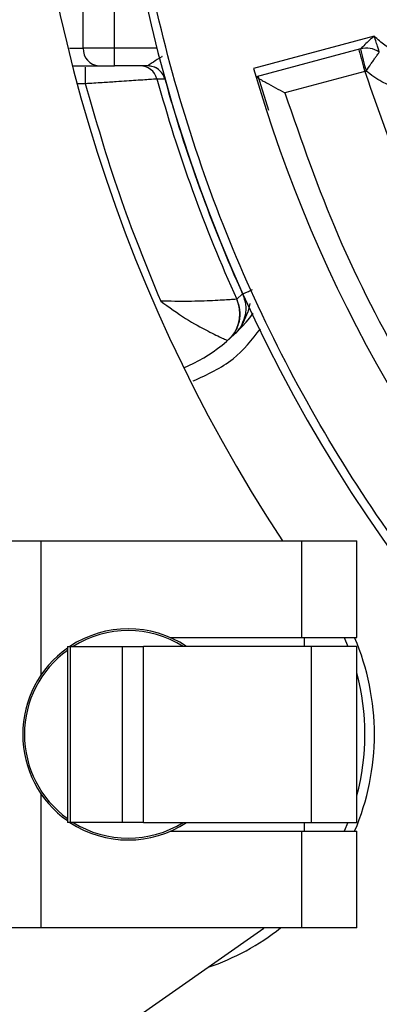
# Model space of a CAD drawing. Header units: inches. Extents: x 170 to 288, y 234 to 248.
# Tile 458 of 480: x 260.1602 to 260.1871, y 244.5971 to 244.6705. Entities that reach past the tile are written whole.
import ezdxf

# ---------------------------------------------------------------- set-up
doc = ezdxf.new("R2010")
doc.units = ezdxf.units.IN
doc.header["$LTSCALE"] = 0.25
doc.header["$MEASUREMENT"] = 0
doc.layers.add('ANNOTATIONS', color=1, linetype='Continuous')
doc.layers.add('STANDARD Z GUIDE MOTOR RH', color=7, linetype='Continuous')
doc.styles.add('ARIAL', font='arial.ttf', dxfattribs={"height": 0.09375})
doc.dimstyles.new('STANDARD$0', dxfattribs={"dimtxt": 0.09375, "dimasz": 0.09375, "dimexe": 0.03125, "dimexo": 0.046875, "dimgap": 0.09, "dimtad": 0, "dimtih": 1, "dimtoh": 1, "dimdec": 4, "dimzin": 0, "dimdsep": 46, "dimtxsty": 'ARIAL', "dimcen": 0.09, "dimadec": 0, "dimazin": 0, "dimtfac": 1, "dimtdec": 4, "dimtofl": 0, "dimtmove": 0, "dimatfit": 1, "dimfxl": 1, "dimtolj": 1, "dimtzin": 0, "dimarcsym": 0})

# ---------------------------------------------------------------- blocks, each defined once
blk = doc.blocks.new('*D45')
at = {"layer": 'ANNOTATIONS', "color": 0, "lineweight": -2, "transparency": 16777216}
for p, q in [((260.782945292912, 245.2238306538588), (261.3812151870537, 245.2238306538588)), ((261.3499651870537, 245.1300806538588), (261.3499651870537, 244.8380630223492)), ((261.3499651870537, 244.2690339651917), (261.3499651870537, 244.5610515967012)), ((259.6662786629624, 244.1752839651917), (261.3812151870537, 244.1752839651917))]:
    blk.add_line(p, q, dxfattribs=at)
at = {"layer": 'ANNOTATIONS', "color": 0, "transparency": 16777216}
for points in [[(261.3343401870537, 245.1300806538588), (261.3655901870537, 245.1300806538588), (261.3499651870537, 245.2238306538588)], [(261.3343401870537, 244.2690339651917), (261.3655901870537, 244.2690339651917), (261.3499651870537, 244.1752839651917)]]:
    blk.add_solid(points, dxfattribs=at)
at = {"layer": 'defpoints', "color": 0, "transparency": 16777216}
for p in [(260.736070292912, 245.2238306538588), (261.3499651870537, 245.2238306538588), (259.6194036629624, 244.1752839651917)]:
    blk.add_point(p, dxfattribs=at)
at = {"layer": 'ANNOTATIONS', "color": 0, "transparency": 16777216, "insert": (261.3499651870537, 244.6995573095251), "char_height": 0.09375, "attachment_point": 5, "style": 'ARIAL'}
blk.add_mtext('\\A1;HEADROOM', dxfattribs=at)

msp = doc.modelspace()

# ---------------------------------------------------------------- linework, layer by layer
at = {"layer": 'STANDARD Z GUIDE MOTOR RH'}
for p, q in [((260.1673276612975, 244.6670792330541), (260.1673276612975, 244.6736409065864)), ((260.1649881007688, 244.6683915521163), (260.1649881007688, 244.6723285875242)), ((260.1867000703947, 244.6692939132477), (260.1776964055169, 244.6668814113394)), ((260.1639585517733, 244.6683915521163), (260.1649881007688, 244.6683915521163)), ((260.1673276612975, 244.6683915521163), (260.1649881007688, 244.6683915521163)), ((260.1704880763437, 244.6683915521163), (260.1673276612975, 244.6683915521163)), ((260.1856789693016, 244.6683410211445), (260.1778801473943, 244.6662512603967)), ((260.1642004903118, 244.6670792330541), (260.1661578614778, 244.6670792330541)), ((260.1651429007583, 244.6669874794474), (260.1651429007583, 244.6657669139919)), ((260.1698048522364, 244.6670792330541), (260.1673276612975, 244.6670792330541)), ((260.170208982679, 244.6670147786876), (260.1698048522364, 244.6670792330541)), ((260.1859928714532, 244.6666588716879), (260.1800256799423, 244.6650599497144)), ((260.1859928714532, 244.6666588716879), (260.1860945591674, 244.6666848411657)), ((260.1704861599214, 244.6661160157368), (260.1710692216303, 244.6661177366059)), ((260.1788263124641, 244.6637542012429), (260.1780490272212, 244.6662965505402)), ((260.1645279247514, 244.6657669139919), (260.1651429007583, 244.6657669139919)), ((260.1764420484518, 244.6496685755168), (260.1768817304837, 244.6500611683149)), ((260.1774105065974, 244.6493567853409), (260.1772762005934, 244.6487077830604)), ((260.1768657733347, 244.6477865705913), (260.1772762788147, 244.6487077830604)), ((260.1757574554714, 244.6465905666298), (260.1763038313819, 244.6470850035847)), ((260.1757574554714, 244.6465905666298), (260.1760375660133, 244.646869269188)), ((260.1757574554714, 244.6465905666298), (260.1757562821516, 244.6465905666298)), ((260.1512820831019, 244.6316461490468), (260.185402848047, 244.6316461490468)), ((260.1618473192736, 244.621661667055), (260.1618473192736, 244.6316461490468)), ((260.181304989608, 244.624428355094), (260.181304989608, 244.6316461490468)), ((260.185402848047, 244.624428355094), (260.185402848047, 244.6316461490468)), ((260.1714893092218, 244.624428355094), (260.185402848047, 244.624428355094)), ((260.1814658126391, 244.624428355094), (260.1814658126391, 244.6237721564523)), ((260.1844598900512, 244.624428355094), (260.1847379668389, 244.6237721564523)), ((260.1638010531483, 244.6237721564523), (260.1638010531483, 244.6106488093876)), ((260.1638010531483, 244.6237721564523), (260.1678836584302, 244.6237721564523)), ((260.1640251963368, 244.6106488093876), (260.1640251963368, 244.6237721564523)), ((260.1678836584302, 244.6237721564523), (260.1678836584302, 244.6106488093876)), ((260.1694767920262, 244.6106488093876), (260.1694767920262, 244.6237721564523)), ((260.185402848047, 244.6237721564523), (260.1694767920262, 244.6237721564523)), ((260.1820074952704, 244.6106488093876), (260.1820074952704, 244.6237721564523)), ((260.185402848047, 244.6106488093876), (260.185402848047, 244.6237721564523)), ((260.1618473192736, 244.6027748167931), (260.1618473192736, 244.6127592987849)), ((260.1678836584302, 244.6106488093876), (260.1638010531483, 244.6106488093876)), ((260.1694767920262, 244.6106488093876), (260.185402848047, 244.6106488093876)), ((260.1814658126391, 244.6106488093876), (260.1814658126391, 244.6099926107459)), ((260.1847379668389, 244.6106488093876), (260.1844598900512, 244.6099926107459)), ((260.1714893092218, 244.6099926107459), (260.185402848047, 244.6099926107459)), ((260.181304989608, 244.6027748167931), (260.181304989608, 244.6099926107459)), ((260.185402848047, 244.6027748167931), (260.185402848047, 244.6099926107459)), ((260.1784717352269, 244.6027443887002), (260.1368463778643, 244.5735980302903)), ((260.185402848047, 244.6027748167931), (260.1512820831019, 244.6027748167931))]:
    msp.add_line(p, q, dxfattribs=at)
at = {"layer": 'STANDARD Z GUIDE MOTOR RH', "flags": 128}
msp.add_lwpolyline([(260.1855513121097, 244.6683067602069), (260.1855598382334, 244.6682750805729), (260.1855849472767, 244.6681813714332), (260.185625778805, 244.6680290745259), (260.1856806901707, 244.6678241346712), (260.1857475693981, 244.6675743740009), (260.185823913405, 244.6672894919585), (260.1859067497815, 244.6669803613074), (260.1859928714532, 244.6666588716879)], dxfattribs=at)
at = {"layer": 'STANDARD Z GUIDE MOTOR RH'}
for centre, radius, start, end in [((260.2785786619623, 244.6959506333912), 0.1115485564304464, 109.7499227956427, 250.2500886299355), ((260.2785786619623, 244.696466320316), 0.1181102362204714, 147.311031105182, 213.2854529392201), ((260.1662334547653, 244.668324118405), 0.001247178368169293, 176.9005619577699, 266.5250899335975), ((260.2118688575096, 244.6740326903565), 0.02680121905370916, 192.2610453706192, 195.9120218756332), ((260.1861205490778, 244.6666930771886), 0.001706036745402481, 55.80338658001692, 105.0000000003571), ((260.1692212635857, 244.6657670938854), 0.001312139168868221, 15.42152702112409, 89.99919203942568), ((260.2785786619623, 244.6959506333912), 0.1049868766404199, 196.0743588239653, 223.9256411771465), ((260.2785786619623, 244.6959506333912), 0.1121342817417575, 195.4300385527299, 204.3770341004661), ((260.2785786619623, 244.6959506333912), 0.1115710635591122, 195.5087459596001, 204.2866586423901), ((260.1740519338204, 244.6485850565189), 0.002624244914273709, 319.1696618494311, 24.38637836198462), ((260.1672288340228, 244.6565648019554), 0.01312335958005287, 293.6509607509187, 322.7377327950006), ((260.1683424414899, 244.6172104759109), 0.007874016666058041, 56.44268016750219, 123.5573198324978), ((260.1683424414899, 244.6172104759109), 0.007742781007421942, 57.93622780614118, 122.0637721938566), ((260.1683424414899, 244.6172104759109), 0.01837270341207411, 336.8676036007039, 23.13239639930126), ((260.1683424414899, 244.6172104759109), 0.007874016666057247, 125.2228333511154, 234.7771666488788), ((260.1683424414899, 244.6172104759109), 0.007742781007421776, 125.9114079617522, 234.0886108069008), ((260.1683424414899, 244.6172104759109), 0.01765983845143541, 345.0285246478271, 14.97147535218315), ((260.1683424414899, 244.6172104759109), 0.007874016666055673, 236.4426801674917, 303.5573370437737), ((260.1683424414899, 244.6172104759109), 0.007742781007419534, 237.9362278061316, 302.0637721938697), ((260.1683424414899, 244.6172104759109), 0.01837270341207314, 288.9871344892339, 308.2132107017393)]:
    msp.add_arc(centre, radius, start, end, dxfattribs=at)
for points, knots in [([(260.2409990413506, 244.5916199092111), (260.2377054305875, 244.5929100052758), (260.231116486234, 244.5954908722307), (260.2217604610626, 244.6005366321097), (260.2128998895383, 244.6063870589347), (260.2046458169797, 244.613073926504), (260.1970665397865, 244.6205144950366), (260.1902339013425, 244.6286467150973), (260.1842076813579, 244.6373932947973), (260.179046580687, 244.6466761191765), (260.1747912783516, 244.656409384), (260.1715034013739, 244.6665051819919), (260.1691229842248, 244.6768651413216), (260.168384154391, 244.6839026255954), (260.1680148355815, 244.6874204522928)], [0, 0, 0, 0, 0.083320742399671, 0.1666850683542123, 0.2499998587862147, 0.3333196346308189, 0.4166846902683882, 0.4999996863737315, 0.5833200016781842, 0.666685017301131, 0.7499997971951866, 0.8333198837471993, 0.9166816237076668, 1, 1, 1, 1]), ([(260.1936851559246, 244.6703180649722), (260.1935122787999, 244.6700168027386), (260.1931665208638, 244.6694142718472), (260.192390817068, 244.6687029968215), (260.19148088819, 244.668188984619), (260.1904701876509, 244.6679128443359), (260.1894227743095, 244.6678872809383), (260.1884035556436, 244.6681183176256), (260.1874563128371, 244.6685770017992), (260.1869521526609, 244.6690549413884), (260.1867000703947, 244.6692939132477)], [0, 0, 0, 0, 0.1249975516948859, 0.249997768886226, 0.3750033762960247, 0.4999971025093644, 0.6249952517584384, 0.7499989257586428, 0.8749983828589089, 1, 1, 1, 1]), ([(260.1867000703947, 244.6692939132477), (260.1865192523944, 244.6691377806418), (260.1862123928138, 244.6688728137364), (260.1858773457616, 244.6685456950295), (260.1857313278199, 244.6683953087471), (260.1856851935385, 244.6683473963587), (260.1856810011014, 244.6683431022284), (260.1856789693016, 244.6683410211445)], [0, 0, 0, 0, 0.4287742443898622, 0.7276570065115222, 0.8768023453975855, 0.9402941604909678, 1, 1, 1, 1]), ([(260.1870793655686, 244.6681041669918), (260.1870778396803, 244.6681092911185), (260.1870747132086, 244.6681197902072), (260.1870507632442, 244.6682000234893), (260.1870149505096, 244.668317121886), (260.1869494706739, 244.6685277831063), (260.1868417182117, 244.6688602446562), (260.1867495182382, 244.6691425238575), (260.1867000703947, 244.6692939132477)], [0, 0, 0, 0, 0.09637361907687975, 0.1974649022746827, 0.3064224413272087, 0.424838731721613, 0.6915347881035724, 1, 1, 1, 1]), ([(260.1860945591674, 244.6666848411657), (260.1862189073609, 244.6668674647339), (260.1864096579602, 244.6671476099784), (260.1866395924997, 244.6674820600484), (260.1867963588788, 244.6677090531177), (260.1869223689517, 244.6678894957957), (260.1870432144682, 244.6680604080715), (260.1870651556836, 244.6680869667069), (260.1870793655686, 244.6681041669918)], [0, 0, 0, 0, 0.2441376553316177, 0.3745080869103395, 0.5067393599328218, 0.6379147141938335, 0.7655011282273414, 1, 1, 1, 1]), ([(260.1708729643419, 244.6677778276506), (260.170862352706, 244.6677709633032), (260.1706243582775, 244.667617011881), (260.1702719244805, 244.6673860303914), (260.1699475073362, 244.6671718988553), (260.1698267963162, 244.6670930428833), (260.1698124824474, 244.6670838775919), (260.1698055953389, 244.6670794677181)], [0, 0, 0, 0, 0.02114401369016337, 0.4742112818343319, 0.7634565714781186, 0.8861872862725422, 1, 1, 1, 1]), ([(260.1661578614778, 244.6670792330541), (260.1662207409, 244.6670792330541), (260.1663463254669, 244.6670792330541), (260.1666342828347, 244.6670792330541), (260.1669659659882, 244.6670792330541), (260.1672070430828, 244.6670792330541), (260.1673276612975, 244.6670792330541)], [0, 0, 0, 0, 0.2503479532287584, 0.5000020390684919, 0.7498357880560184, 1, 1, 1, 1]), ([(260.1710699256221, 244.6661181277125), (260.1710206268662, 244.6662480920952), (260.1709193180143, 244.6665151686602), (260.1706128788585, 244.6668291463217), (260.1702284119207, 244.6670404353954), (260.1699439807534, 244.6670666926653), (260.1698055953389, 244.6670794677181)], [0, 0, 0, 0, 0.2433096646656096, 0.5000009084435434, 0.756733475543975, 1, 1, 1, 1]), ([(260.1710692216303, 244.6661177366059), (260.1710201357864, 244.6662483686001), (260.1709192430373, 244.6665168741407), (260.170610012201, 244.666820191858), (260.1703553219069, 244.6669920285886), (260.1702103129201, 244.6670145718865), (260.170208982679, 244.6670147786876)], [0, 0, 0, 0, 0.3204279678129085, 0.6586187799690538, 0.9968683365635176, 1, 1, 1, 1]), ([(260.1859928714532, 244.6666588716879), (260.1871575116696, 244.6633399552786), (260.1894867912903, 244.6567021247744), (260.1943374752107, 244.6473139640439), (260.2000425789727, 244.6384190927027), (260.2046264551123, 244.6330829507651), (260.2069184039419, 244.6304148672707)], [0, 0, 0, 0, 0.2500000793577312, 0.4999999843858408, 0.7499988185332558, 1, 1, 1, 1]), ([(260.1928294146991, 244.6668545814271), (260.1927912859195, 244.6668083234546), (260.1927114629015, 244.6667114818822), (260.1922341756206, 244.6662311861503), (260.1914863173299, 244.6657296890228), (260.1905340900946, 244.6653798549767), (260.1894871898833, 244.6652708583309), (260.1883724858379, 244.665422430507), (260.1871859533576, 244.665865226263), (260.1864748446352, 244.6663992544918), (260.1860945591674, 244.6666848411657)], [0, 0, 0, 0, 0.1368060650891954, 0.2864049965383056, 0.4285196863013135, 0.5479188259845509, 0.6537537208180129, 0.7573687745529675, 0.8702461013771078, 1, 1, 1, 1]), ([(260.1651429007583, 244.6657669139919), (260.1655668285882, 244.6657936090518), (260.1663638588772, 244.665843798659), (260.1676789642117, 244.6659279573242), (260.1687867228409, 244.6660026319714), (260.1696136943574, 244.6660570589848), (260.1702797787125, 244.6661013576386), (260.1704045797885, 244.6661102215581), (260.1704861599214, 244.6661160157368)], [0, 0, 0, 0, 0.1548261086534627, 0.2910898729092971, 0.5071819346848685, 0.6370950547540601, 0.7627758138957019, 1, 1, 1, 1]), ([(260.1778801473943, 244.6662512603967), (260.1778924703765, 244.6662444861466), (260.1779180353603, 244.6662304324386), (260.1781011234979, 244.6661272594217), (260.1783533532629, 244.6659867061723), (260.178747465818, 244.6657664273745), (260.1793168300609, 244.6654504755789), (260.1797909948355, 244.6651892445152), (260.1800256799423, 244.6650599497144)], [0, 0, 0, 0, 0.1241812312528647, 0.2576236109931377, 0.3743001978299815, 0.5065743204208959, 0.7557818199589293, 1, 1, 1, 1]), ([(260.1651429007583, 244.6657669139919), (260.165930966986, 244.6630091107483), (260.1675071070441, 244.6574934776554), (260.1696789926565, 244.6521841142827), (260.1707649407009, 244.6495294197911)], [0, 0, 0, 0, 0.4999975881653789, 0.9999999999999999, 0.9999999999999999, 0.9999999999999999, 0.9999999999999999]), ([(260.1800256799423, 244.6650599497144), (260.1812713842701, 244.6614838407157), (260.1837628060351, 244.6543315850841), (260.1889796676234, 244.6442206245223), (260.1951276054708, 244.6346471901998), (260.2000758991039, 244.6289134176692), (260.2025500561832, 244.626046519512)], [0, 0, 0, 0, 0.249998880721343, 0.5000003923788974, 0.7499991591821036, 1, 1, 1, 1]), ([(260.1768817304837, 244.6500611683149), (260.1769692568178, 244.6498063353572), (260.1771443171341, 244.649296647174), (260.1771207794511, 244.6485161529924), (260.1769292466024, 244.648065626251), (260.1768431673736, 244.6478631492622)], [0, 0, 0, 0, 0.3550588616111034, 0.7101487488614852, 1, 1, 1, 1]), ([(260.1768817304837, 244.6500611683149), (260.1768922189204, 244.6500659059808), (260.1769139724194, 244.650075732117), (260.1770680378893, 244.6501451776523), (260.1773054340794, 244.6502523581), (260.1775194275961, 244.6503489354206), (260.1776256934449, 244.6503968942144)], [0, 0, 0, 0, 0.2338606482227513, 0.4850377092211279, 0.7442777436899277, 1, 1, 1, 1]), ([(260.1764412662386, 244.6496684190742), (260.1764116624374, 244.6496662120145), (260.1763525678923, 244.6496618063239), (260.1759724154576, 244.6496349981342), (260.1754061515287, 244.6495990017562), (260.1744275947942, 244.6495481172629), (260.1728685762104, 244.6494903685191), (260.1714652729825, 244.6495164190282), (260.1707649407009, 244.6495294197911)], [0, 0, 0, 0, 0.1274130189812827, 0.2543394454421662, 0.3805210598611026, 0.5058708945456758, 0.7534000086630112, 0.9999999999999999, 0.9999999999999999, 0.9999999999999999, 0.9999999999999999]), ([(260.1707649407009, 244.6495294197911), (260.1713912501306, 244.649076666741), (260.1726217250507, 244.6481871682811), (260.1743207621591, 244.6472711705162), (260.1752821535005, 244.646806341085), (260.1756875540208, 244.6466225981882), (260.1757337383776, 244.6466011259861), (260.1757562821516, 244.6465906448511)], [0, 0, 0, 0, 0.2693584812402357, 0.5291934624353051, 0.7708385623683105, 0.8881404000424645, 0.9999999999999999, 0.9999999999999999, 0.9999999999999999, 0.9999999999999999]), ([(260.1764412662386, 244.6496684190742), (260.1765316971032, 244.6494080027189), (260.1767174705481, 244.6488730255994), (260.1766542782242, 244.6480059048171), (260.1763437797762, 244.6471937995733), (260.1759486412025, 244.6467881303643), (260.1757562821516, 244.6465906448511)], [0, 0, 0, 0, 0.2433927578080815, 0.5000052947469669, 0.7565955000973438, 1, 1, 1, 1]), ([(260.1768431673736, 244.6478631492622), (260.1768275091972, 244.6478162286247), (260.17672659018, 244.647513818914), (260.1764974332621, 244.6472813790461), (260.1763038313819, 244.6470850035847)], [0, 0, 0, 0, 0.1551558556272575, 1, 1, 1, 1]), ([(260.1763038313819, 244.6470850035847), (260.1763418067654, 244.6471224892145), (260.1764477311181, 244.6472270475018), (260.1766463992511, 244.6474534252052), (260.1767823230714, 244.6476598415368), (260.1768657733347, 244.6477865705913)], [0, 0, 0, 0, 0.1774669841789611, 0.4950068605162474, 1, 1, 1, 1]), ([(260.1731973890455, 244.6435763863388), (260.1742468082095, 244.6440525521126), (260.1762280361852, 244.6449515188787), (260.1775765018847, 244.6466528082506), (260.1782107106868, 244.6474529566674)], [0, 0, 0, 0, 0.5296811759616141, 1, 1, 1, 1]), ([(260.1678837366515, 244.6237721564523), (260.1681088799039, 244.6237721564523), (260.1686334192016, 244.6237721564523), (260.1691703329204, 244.6237721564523), (260.1694767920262, 244.6237721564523)], [0, 0, 0, 0, 0.429220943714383, 1, 1, 1, 1]), ([(260.1694767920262, 244.6106488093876), (260.1692445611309, 244.6106488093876), (260.168861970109, 244.6106488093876), (260.1683262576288, 244.6106488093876), (260.1680318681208, 244.6106488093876), (260.1678837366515, 244.6106488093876)], [0, 0, 0, 0, 0.4341761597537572, 0.7152876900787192, 1, 1, 1, 1])]:
    msp.add_open_spline(points, degree=3, knots=knots, dxfattribs=at)

# ---------------------------------------------------------------- dimensions: what is measured, and where the dimension line sits
at = {"layer": 'ANNOTATIONS'}
dim = msp.add_linear_dim(base=(261.3499651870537, 245.2238306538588), p1=(259.6194036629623, 244.1752839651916), p2=(260.7360702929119, 245.2238306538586), angle=90, text='HEADROOM', dimstyle='STANDARD$0', dxfattribs=at)
dim.commit()
dim.dimension.update_dxf_attribs({"geometry": '*D45', "text_midpoint": (261.3499651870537, 244.6995573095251)})

doc.saveas('drawing.dxf')
